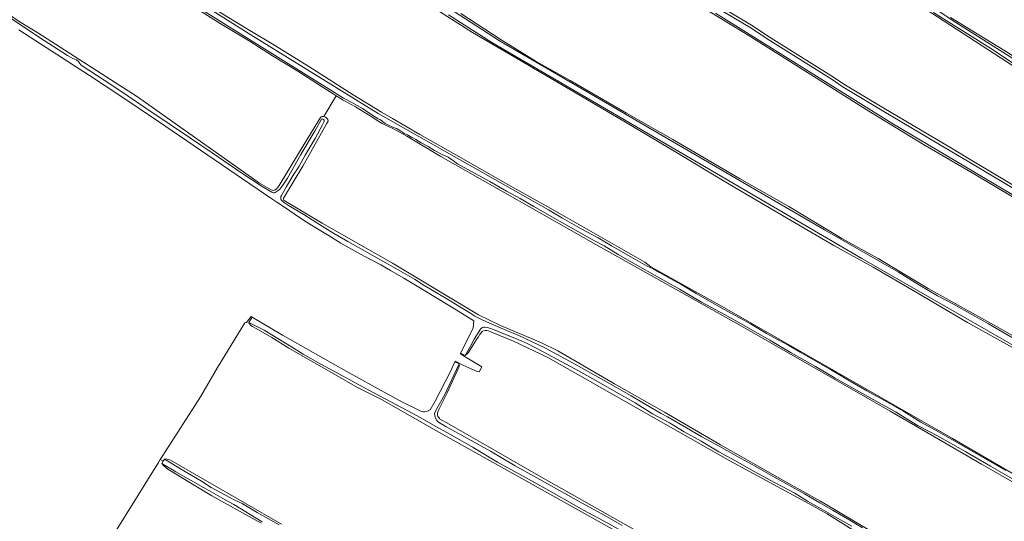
# Model space of a CAD drawing. Header units: metres. Extents: x 149984 to 156489, y 469398 to 478068.
# Tile 395 of 656: x 151875 to 152300, y 474937 to 475154. Entities that reach past the tile are written whole.
import ezdxf

# ---------------------------------------------------------------- set-up
doc = ezdxf.new("R2010")
doc.units = ezdxf.units.M
doc.header["$LTSCALE"] = 0.75
for name, color, linetype, lineweight in [('B-WE-GR-GRAS-GV', 252, 'Continuous', 13), ('B-WE-OG-TERREIN_OEVER-GV', 252, 'Continuous', 18), ('B-WE-OG-WATER_SLOOT-GV', 252, 'Continuous', 18)]:
    doc.layers.add(name, color=color, linetype=linetype, lineweight=lineweight)

msp = doc.modelspace()

# ---------------------------------------------------------------- linework, layer by layer
at = {"layer": 'B-WE-GR-GRAS-GV', "flags": 128}
for points in [[(152557.455, 474937.932), (152550.36, 474945.877), (152515.735, 474979.819), (152452.885, 475033.241), (152400.718, 475070.85), (152383.565, 475082.152), (152358.242, 475098.503), (152333.863, 475114.893), (152155.332, 475230.911)], [(151943.536, 475168.392), (151972.721, 475150.435), (151985.316, 475142.857), (151999.755, 475133.934), (152018.842, 475121.751), (152031.033, 475114.27), (152035.823, 475111.441), (152047.682, 475104.584), (152065.607, 475094.471), (152084.412, 475083.68), (152103.076, 475073.302), (152120.703, 475063.198), (152144.919, 475049.397), (152147.504, 475047.395), (152178.361, 475030.212), (152277.95, 474973.167), (152325.892, 474945.333)], [(152312.146, 475072.783), (152288.16, 475087.063), (152265.352, 475100.271), (152241.73, 475114.669), (152223.001, 475126.443), (152189.628, 475147.48), (152163.767, 475163.37)], [(152173.884, 475162.111), (152191.077, 475151.806), (152199.565, 475146.179), (152226.518, 475129.388), (152230.957, 475126.388), (152248.198, 475116.001), (152277.49, 475098.623), (152285.567, 475093.745), (152310.955, 475078.699), (152316.607, 475075.241), (152349.853, 475055.473), (152355.544, 475052.08), (152374.323, 475040.176), (152406.398, 475015.362), (152477.158, 474957.063), (152531.206, 474906.717), (152557.455, 474937.932)], [(152303.853, 475012.585), (152284.415, 475023.414), (152261.905, 475036.636), (152243.595, 475047.326), (152226.64, 475056.622), (152206.259, 475068.544), (152181.44, 475083.186), (152155.701, 475098.491), (152135.928, 475110.295), (152115.19, 475122.451), (152088.433, 475138.137), (152070.423, 475148.639), (152055.025, 475158.436)], [(152065.445, 475156.79), (152082.874, 475145.425), (152097.947, 475136.172), (152112.63, 475127.98), (152136.975, 475113.741), (152157.011, 475102.432), (152185.799, 475085.633), (152207.135, 475073.5), (152230.102, 475059.617), (152245.76, 475051.023), (152267.49, 475037.992), (152297.033, 475021.598), (152330.133, 475003.088), (152355.521, 474986.803), (152364.13, 474980.258), (152378.921, 474967.464), (152391.084, 474957.338), (152407.312, 474943.08), (152423.577, 474929.725), (152447.748, 474908.456), (152467.031, 474889.73), (152487.371, 474870.409), (152494.229, 474864.971)], [(152277.125, 475155.138), (152302.023, 475139.834), (152312.008, 475133.057), (152331.108, 475120.277), (152341.807, 475113.272), (152357.278, 475103.211), (152384.418, 475085.881), (152395.028, 475078.858), (152404.599, 475072.437), (152430.615, 475054.055), (152442.731, 475045.081), (152453.881, 475036.775), (152476.506, 475018.05), (152498.586, 474999.567), (152508.498, 474990.65), (152516.259, 474983.426), (152523.095, 474977.042), (152533.668, 474967.045), (152542.977, 474958.259)], [(152326.981, 474940.507), (152324.931, 474942.259), (152316.419, 474947.405), (152304.915, 474953.969), (152290.551, 474962.198), (152270.195, 474973.934), (152251.041, 474985.104), (152243.188, 474989.495), (152186.964, 475021.642), (152123.728, 475057.096), (152056.788, 475095.063), (152041.991, 475103.83), (152035.749, 475107.247), (152033.142, 475108.52), (152031.452, 475109.392), (152028.761, 475110.929), (152027.325, 475111.887), (152019.892, 475116.604), (152015.165, 475119.084), (152014.306, 475119.582), (152013.604, 475119.988), (152011.505, 475121.304), (152006.21, 475112.336)], [(152008.005, 475110.365), (152007.332, 475109.236), (152007.148, 475108.927), (151997.031, 475090.962), (151988.695, 475077.035)], [(151989.055, 475076.014), (152005.436, 475066.204), (152035.794, 475048.939), (152073.069, 475026.64), (152082.51, 475022.07), (152100.244, 475014.501), (152107.281, 475011.149), (152131.793, 474996.849), (152153.46, 474984.634), (152177.597, 474970.441), (152204.589, 474955.294), (152220.924, 474946.184), (152253.935, 474926.524), (152269.172, 474916.777), (152286.129, 474906.441), (152292.181, 474902.402), (152296.149, 474899.825), (152300.004, 474904.296)], [(152164.304, 474915.486), (152055.825, 474975.944), (152031.082, 474990.134), (152020.685, 474995.26), (152006.502, 475003.425), (151991.075, 475012.237), (151983.716, 475016.815), (151976.911, 475020.766), (151975.304, 475021.68), (151974.645, 475022.124), (151973.937, 475022.907), (151973.79, 475023.355), (151975.233, 475025.697), (151974.745, 475025.986), (151972.786, 475023.367), (151972.036, 475023.167), (151960.235, 475003.965), (151952.902, 474991.29), (151936.498, 474965.89), (151935.487, 474964.151), (151936.706, 474963.451), (151937.223, 474964.369), (151938.107, 474964.393), (151938.515, 474964.372), (151939.934, 474963.906), (151987.827, 474936.256)], [(152072.477, 475016.43), (152068.541, 475010.313), (152067.293, 475009.085), (152065.31, 475010.061), (152065.197, 475009.836), (152067.335, 475008.446), (152074.535, 475004.128), (152073.345, 475001.985), (152072.495, 475002.228), (152070.132, 475003.234), (152066.277, 475004.874), (152062.984, 475006.672), (152062.851, 475006.361), (152064.712, 475005.469), (152064.647, 475004.36), (152064.143, 475003.091), (152059.532, 474992.937), (152055.948, 474985.732), (152055.458, 474984.626)], [(152088.105, 475015.325), (152078.712, 475019.162), (152077.305, 475019.817)], [(152440.304, 474799.214), (152432.174, 474804.968), (152414.517, 474817.647), (152413.278, 474818.475), (152405.986, 474822.997), (152381.728, 474838.038), (152356.525, 474853.665), (152322.642, 474875.612), (152321.6, 474876.287), (152276.885, 474907.243), (152241.429, 474929.558), (152223.704, 474940.713), (152215.936, 474944.939), (152181.635, 474963.599), (152103.054, 475008.181), (152088.105, 475015.325)], [(152055.386, 474982.918), (152056.167, 474981.803), (152056.223, 474981.723), (152060.334, 474979.376), (152100.011, 474956.72), (152208.887, 474895.204), (152256.38, 474866.233), (152326.362, 474819.666), (152386.291, 474778.788), (152396.345, 474773.364), (152397.619, 474773.081)], [(151979.073, 474936.675), (151957.756, 474948.473), (151946.028, 474955.477), (151938.793, 474959.956), (151936.986, 474961.37), (151936.119, 474962.409), (151936.706, 474963.451), (151935.487, 474964.151), (151934.759, 474962.898), (151934.694, 474962.79), (151921.137, 474941.154), (151909.192, 474921.964)]]:
    msp.add_lwpolyline(points, dxfattribs=at)
at = {"layer": 'B-WE-GR-GRAS-GV'}
for points in [[(152006.21, 475112.336, -0.3541443), (152008.005, 475110.365)], [(151988.695, 475077.035, 0.3211624), (151989.055, 475076.014)], [(152074.645, 475019.431, 0.0401571), (152072.477, 475016.43)], [(152077.305, 475019.817, 0.2239274), (152074.645, 475019.431)], [(152055.458, 474984.626, 0.178065), (152055.386, 474982.918)]]:
    msp.add_lwpolyline(points, format="xyb", dxfattribs=at)
at = {"layer": 'B-WE-OG-TERREIN_OEVER-GV', "flags": 128}
for points in [[(152155.332, 475230.911), (152333.863, 475114.893), (152358.242, 475098.503), (152383.565, 475082.152), (152400.718, 475070.85), (152452.885, 475033.241), (152515.735, 474979.819), (152550.36, 474945.877), (152557.455, 474937.932), (152557.916, 474939.066), (152558.731, 474938.212)], [(151912.083, 475187.163), (151974.602, 475147.629), (152029.664, 475113.608), (152103.324, 475072.061), (152104.739, 475071.113), (152109.284, 475068.392), (152117.429, 475063.869), (152124.789, 475059.863), (152130.535, 475056.499), (152138.823, 475051.713), (152145.949, 475047.724), (152148.49, 475046.53), (152151.266, 475045.005), (152155.845, 475042.404), (152160.895, 475039.589), (152167.207, 475035.84), (152173.898, 475031.998), (152179.255, 475028.977), (152180.789, 475028.175), (152185.82, 475025.41), (152190.576, 475022.706), (152197.548, 475018.66), (152202.529, 475015.886), (152206.895, 475013.498), (152212.084, 475010.477), (152218.935, 475006.654), (152225.189, 475003.086), (152232.671, 474998.578), (152240.97, 474993.895), (152248.502, 474989.667), (152256.922, 474984.955), (152264.225, 474980.344), (152271.91, 474976.153), (152276.908, 474973.17), (152289.21, 474966.181), (152301.05, 474959.46)], [(151983.346, 475080.61), (151978.356, 475083.555), (151925.563, 475120.868), (151882.484, 475148.562), (151874.532, 475153.357), (151866.166, 475159.05), (151858.179, 475164.585), (151845.315, 475173.294), (151836.527, 475178.492)], [(151836.414, 475177.89), (151839.654, 475176.05), (151849.502, 475169.604), (151858.303, 475163.737), (151862.807, 475160.617), (151866.792, 475157.768), (151872.07, 475153.938), (151885.309, 475145.185), (151895.37, 475138.754), (151896.632, 475138.039), (151897.722, 475137.442), (151898.502, 475137.085), (151899.214, 475136.775), (151900.079, 475136.103), (151900.572, 475135.397), (151901.259, 475134.469)], [(152306.662, 474954.245), (152294.379, 474961.257), (152283.713, 474967.478), (152271.396, 474974.446), (152263.14, 474978.773), (152258.624, 474981.42), (152253.266, 474984.784), (152246.202, 474988.699), (152237.699, 474993.455), (152227.196, 474999.327), (152218.782, 475004.37), (152208.239, 475010.219), (152198.915, 475015.694), (152187.647, 475022.259), (152179.412, 475026.766), (152169.45, 475032.137), (152159.874, 475037.749), (152150.452, 475043.115), (152140.704, 475048.518), (152133.345, 475052.688), (152127.294, 475056.513), (152123.119, 475058.705), (152117.326, 475062), (152110.343, 475065.852), (152104.751, 475069.005), (152096.985, 475073.502), (152091.015, 475076.855), (152085.12, 475080.064), (152078.005, 475084.213), (152069.677, 475088.78), (152063.948, 475091.904), (152062.19, 475093.26), (152059.916, 475094.765), (152057.107, 475096.078), (152053.971, 475097.716), (152051.277, 475099.438), (152048.278, 475100.98), (152045.902, 475102.448), (152044.889, 475103.012), (152044.185, 475103.347), (152043.45, 475103.784), (152042.821, 475104.194), (152042.289, 475104.416), (152041.533, 475104.688), (152040.938, 475105.064), (152040.28, 475105.508), (152039.415, 475106.083), (152038.366, 475106.737), (152037.621, 475107.147), (152036.686, 475107.522), (152035.766, 475107.868), (152035.132, 475108.115), (152034.406, 475108.447), (152033.547, 475108.839), (152032.695, 475109.305), (152032.082, 475109.715), (152031.653, 475110.12), (152031.03, 475110.572), (152030.423, 475110.998), (152029.682, 475111.41), (152026.508, 475113.411), (152022.827, 475115.809), (152018.259, 475118.37), (152014.665, 475120.276), (152011.95, 475122.058), (151923.844, 475176.959)], [(152325.892, 474945.333), (152277.95, 474973.167), (152178.361, 475030.212), (152147.504, 475047.395), (152144.919, 475049.397), (152120.703, 475063.198), (152103.076, 475073.302), (152084.412, 475083.68), (152065.607, 475094.471), (152047.682, 475104.584), (152035.823, 475111.441), (152031.033, 475114.27), (152018.842, 475121.751), (151999.755, 475133.934), (151985.316, 475142.857), (151972.721, 475150.435), (151943.536, 475168.392)], [(152163.767, 475163.37), (152189.628, 475147.48), (152223.001, 475126.443), (152241.73, 475114.669), (152265.352, 475100.271), (152288.16, 475087.063), (152312.146, 475072.783)], [(152173.255, 475161.089), (152190.436, 475150.79), (152198.916, 475145.169), (152225.865, 475128.381), (152230.311, 475125.376), (152247.582, 475114.971), (152276.874, 475097.593), (152284.951, 475092.715), (152310.336, 475077.671)], [(152531.206, 474906.717), (152477.158, 474957.063), (152406.398, 475015.362), (152374.323, 475040.176), (152355.544, 475052.08), (152349.853, 475055.473), (152316.607, 475075.241), (152310.955, 475078.699), (152285.567, 475093.745), (152277.49, 475098.623), (152248.198, 475116.001), (152230.957, 475126.388), (152226.518, 475129.388), (152199.565, 475146.179), (152191.077, 475151.806), (152173.884, 475162.111)], [(152262.913, 475164.019), (152277.818, 475153.935), (152314.992, 475130.52)], [(151948.064, 475160.868), (151961.423, 475152.508), (151974.32, 475144.735), (151984.004, 475138.61), (151994.895, 475131.949), (152005.899, 475124.899), (152010.267, 475122.08), (152011.505, 475121.304), (152013.604, 475119.988), (152014.306, 475119.582), (152015.165, 475119.084), (152019.892, 475116.604), (152027.325, 475111.887), (152028.761, 475110.929), (152031.452, 475109.392), (152033.142, 475108.52), (152035.749, 475107.247), (152041.991, 475103.83), (152056.788, 475095.063), (152123.728, 475057.096), (152186.964, 475021.642), (152243.188, 474989.495), (152251.041, 474985.104), (152270.195, 474973.934), (152290.551, 474962.198), (152304.915, 474953.969)], [(152055.025, 475158.436), (152070.423, 475148.639), (152088.433, 475138.137), (152115.19, 475122.451), (152135.928, 475110.295), (152155.701, 475098.491), (152181.44, 475083.186), (152206.259, 475068.544), (152226.64, 475056.622), (152243.595, 475047.326), (152261.905, 475036.636), (152284.415, 475023.414), (152303.853, 475012.585)], [(152062.457, 475157.752), (152082.142, 475145.052), (152104.155, 475132.246), (152152.415, 475104.094), (152222.583, 475063.348), (152254.558, 475045.143), (152263.724, 475039.458), (152271.433, 475034.85), (152278.603, 475031.086), (152286.369, 475026.847), (152293.473, 475022.765), (152299.689, 475019.136), (152307.667, 475014.597)], [(152330.133, 475003.088), (152297.033, 475021.598), (152267.49, 475037.992), (152245.76, 475051.023), (152230.102, 475059.617), (152207.135, 475073.5), (152185.799, 475085.633), (152157.011, 475102.432), (152136.975, 475113.741), (152112.63, 475127.98), (152097.947, 475136.172), (152082.874, 475145.425), (152065.445, 475156.79)], [(152323.231, 475067.158), (152251.793, 475109.492), (152175.487, 475157.011)], [(152306.027, 475134.11), (152294.059, 475142.037), (152285.577, 475147.405), (152275.218, 475153.808), (152269.713, 475157.263)], [(152311.076, 475009.574), (152238.791, 475050.955), (152166.613, 475093.182), (152078.771, 475144.3), (152060.039, 475156.259)], [(152542.977, 474958.259), (152533.668, 474967.045), (152523.095, 474977.042), (152516.259, 474983.426), (152508.498, 474990.65), (152498.586, 474999.567), (152476.506, 475018.05), (152453.881, 475036.775), (152442.731, 475045.081), (152430.615, 475054.055), (152404.599, 475072.437), (152395.028, 475078.858), (152384.418, 475085.881), (152357.278, 475103.211), (152341.807, 475113.272), (152331.108, 475120.277), (152312.008, 475133.057), (152302.023, 475139.834), (152277.125, 475155.138)], [(151901.259, 475134.469), (151904.976, 475132.144), (151914.068, 475126.228), (151921.566, 475121.14), (151929.254, 475115.977), (151939.793, 475108.885), (151948.546, 475103.038), (151957.917, 475096.711), (151970.655, 475087.944), (151979.531, 475082.176), (151983.761, 475079.63)], [(151985.202, 475079.499), (151986, 475080.043), (151987.003, 475080.778), (151987.775, 475081.716), (151988.803, 475083.087), (151990.477, 475085.761), (151996.175, 475095.98), (152002.456, 475106.293), (152005.128, 475111.132)], [(152004.696, 475111.991), (152002.413, 475108.149), (151994.771, 475095.698), (151986.86, 475082.485)], [(152006.318, 475110.214), (152005.624, 475108.745), (152002.372, 475102.896), (151998.137, 475095.644), (151995.531, 475090.877), (151994.734, 475089.771), (151993.202, 475087.47), (151990.078, 475082.101), (151987.87, 475078.22)], [(151988.695, 475077.035), (151997.031, 475090.962), (152007.148, 475108.927), (152007.332, 475109.236), (152008.005, 475110.365)], [(151987.841, 475076.191), (151988.774, 475075.365), (151990.904, 475073.844), (151997.481, 475069.997), (152003.194, 475066.364), (152010.052, 475062.152), (152016.497, 475058.361), (152024.793, 475053.789), (152030.738, 475050.417), (152038.356, 475046.104), (152045.305, 475042.035), (152049.617, 475039.36), (152052.283, 475037.734), (152060.09, 475033.204), (152066.421, 475029.248), (152069.301, 475027.494), (152071.438, 475026.104), (152074.365, 475024.6), (152076.518, 475023.655), (152084.871, 475020.104), (152090.41, 475017.791), (152101.683, 475012.424), (152113.973, 475005.772), (152127.365, 474998.36), (152139.07, 474991.616), (152147.482, 474986.617), (152151.989, 474984.045), (152154.696, 474982.64), (152163.001, 474977.857), (152169.622, 474974.014), (152177.028, 474969.934), (152184.69, 474965.641), (152192.683, 474961.243), (152199.453, 474957.459), (152207.244, 474952.996), (152213.95, 474949.259), (152220.55, 474945.486), (152226.349, 474942.114), (152233.618, 474937.933), (152238.996, 474934.672)], [(152333.817, 474872.021), (152298.931, 474898.019), (152296.149, 474899.825), (152292.181, 474902.402), (152286.129, 474906.441), (152269.172, 474916.777), (152253.935, 474926.524), (152220.924, 474946.184), (152204.589, 474955.294), (152177.597, 474970.441), (152153.46, 474984.634), (152131.793, 474996.849), (152107.281, 475011.149), (152100.244, 475014.501), (152082.51, 475022.07), (152073.069, 475026.64), (152035.794, 475048.939), (152005.436, 475066.204), (151989.055, 475076.014)], [(152134.795, 474933.27), (152127.052, 474937.667), (152118.154, 474942.482), (152111.436, 474946.262), (152101.194, 474952.073), (152093.426, 474956.337), (152081.204, 474963.028), (152070.715, 474969.297), (152060.916, 474974.895), (152054.919, 474978.292), (152046.505, 474982.983), (152039.725, 474986.603), (152028.057, 474992.765), (152023.693, 474995.079), (152014.296, 475000.274), (152004.935, 475005.345), (151997.299, 475009.661), (151992.165, 475012.861), (151980.318, 475019.973), (151973.79, 475023.355), (151973.937, 475022.907), (151974.645, 475022.124), (151975.304, 475021.68), (151976.911, 475020.766), (151983.716, 475016.815), (151991.075, 475012.237), (152006.502, 475003.425), (152020.685, 474995.26), (152031.082, 474990.134), (152055.825, 474975.944), (152164.304, 474915.486)], [(152073.884, 475020.541), (152071.212, 475016.177), (152069.516, 475013.191), (152067.293, 475009.085), (152068.541, 475010.313), (152072.477, 475016.43)], [(152077.305, 475019.817), (152078.712, 475019.162), (152088.105, 475015.325), (152103.054, 475008.181), (152181.635, 474963.599), (152215.936, 474944.939), (152223.704, 474940.713), (152241.429, 474929.558), (152276.885, 474907.243), (152321.6, 474876.287), (152322.642, 474875.612), (152356.525, 474853.665), (152381.728, 474838.038), (152405.986, 474822.997), (152413.278, 474818.475), (152414.517, 474817.647), (152432.174, 474804.968), (152440.304, 474799.214)], [(152234.479, 474935.391), (152227.276, 474939.44), (152221.22, 474942.864), (152215.239, 474946.181), (152209.744, 474949.58), (152201.266, 474954.052), (152192.264, 474958.958), (152183.833, 474963.729), (152176.876, 474967.508), (152169.325, 474972.009), (152162.01, 474976.149), (152155.665, 474979.974), (152148.236, 474983.938), (152140.754, 474988.6), (152132.552, 474993.261), (152123.778, 474998.297), (152114.694, 475003.369), (152107.217, 475007.346), (152101.061, 475010.678), (152094.022, 475014.261), (152090.129, 475015.999), (152083.993, 475018.429), (152079.56, 475020.363)], [(152055.458, 474984.626), (152055.948, 474985.732), (152059.532, 474992.937), (152064.143, 475003.091), (152064.647, 475004.36), (152064.712, 475005.469), (152061.309, 474998.375), (152058.382, 474991.887), (152055.093, 474986.136), (152054.07, 474984.047)], [(152397.619, 474773.081), (152396.345, 474773.364), (152386.291, 474778.788), (152326.362, 474819.666), (152256.38, 474866.233), (152208.887, 474895.204), (152100.011, 474956.72), (152060.334, 474979.376), (152056.223, 474981.723), (152056.167, 474981.803), (152055.386, 474982.918)], [(152055.751, 474980.348), (152058.87, 474978.454), (152068.251, 474973.26), (152078.234, 474967.751), (152088.939, 474961.443), (152098.22, 474956.226), (152108.034, 474950.72), (152117.517, 474945.377), (152127.67, 474939.969), (152135.175, 474935.708)], [(151979.555, 474937.251), (151967.247, 474944.683), (151963.516, 474946.701), (151956.387, 474950.708), (151948.521, 474955.288), (151942.163, 474958.886), (151936.119, 474962.409), (151936.986, 474961.37), (151938.793, 474959.956), (151946.028, 474955.477), (151957.756, 474948.473), (151979.073, 474936.675)], [(151987.827, 474936.256), (151939.934, 474963.906), (151938.515, 474964.372), (151938.107, 474964.393), (151937.223, 474964.369), (151945.687, 474959.263), (151953.277, 474954.757), (151957.524, 474952.117), (151963.442, 474948.911), (151967.756, 474946.554), (151970.824, 474945.093), (151977.393, 474941.269), (151986.795, 474935.881)]]:
    msp.add_lwpolyline(points, dxfattribs=at)
at = {"layer": 'B-WE-OG-TERREIN_OEVER-GV'}
for points in [[(152006.21, 475112.336, 0.1899366), (152004.696, 475111.991)], [(152005.128, 475111.132, -0.7684389), (152006.318, 475110.214)], [(152008.005, 475110.365, 0.3541443), (152006.21, 475112.336)], [(151985.177, 475080.737, -0.2581122), (151983.346, 475080.61)], [(151986.86, 475082.485, -0.0760936), (151985.177, 475080.737)], [(151983.761, 475079.63, 0.2285081), (151985.202, 475079.499)], [(151987.87, 475078.22, 0.3050503), (151987.841, 475076.191)], [(151989.055, 475076.014, -0.3211624), (151988.695, 475077.035)], [(152075.972, 475021.283, 0.297188), (152073.884, 475020.541)], [(152079.56, 475020.363, 0.0692809), (152075.972, 475021.283)], [(152072.477, 475016.43, -0.0401571), (152074.645, 475019.431)], [(152074.645, 475019.431, -0.2239274), (152077.305, 475019.817)], [(152054.07, 474984.047, 0.2796676), (152055.751, 474980.348)], [(152055.386, 474982.918, -0.178065), (152055.458, 474984.626)]]:
    msp.add_lwpolyline(points, format="xyb", dxfattribs=at)
at = {"layer": 'B-WE-OG-WATER_SLOOT-GV', "flags": 128}
for points in [[(152301.05, 474959.46), (152289.21, 474966.181), (152276.908, 474973.17), (152271.91, 474976.153), (152264.225, 474980.344), (152256.922, 474984.955), (152248.502, 474989.667), (152240.97, 474993.895), (152232.671, 474998.578), (152225.189, 475003.086), (152218.935, 475006.654), (152212.084, 475010.477), (152206.895, 475013.498), (152202.529, 475015.886), (152197.548, 475018.66), (152190.576, 475022.706), (152185.82, 475025.41), (152180.789, 475028.175), (152179.255, 475028.977), (152173.898, 475031.998), (152167.207, 475035.84), (152160.895, 475039.589), (152155.845, 475042.404), (152151.266, 475045.005), (152148.49, 475046.53), (152145.949, 475047.724), (152138.823, 475051.713), (152130.535, 475056.499), (152124.789, 475059.863), (152117.429, 475063.869), (152109.284, 475068.392), (152104.739, 475071.113), (152103.324, 475072.061), (152029.664, 475113.608), (151974.602, 475147.629), (151912.083, 475187.163)], [(151923.844, 475176.959), (152011.95, 475122.058), (152014.665, 475120.276), (152018.259, 475118.37), (152022.827, 475115.809), (152026.508, 475113.411), (152029.682, 475111.41), (152030.423, 475110.998), (152031.03, 475110.572), (152031.653, 475110.12), (152032.082, 475109.715), (152032.695, 475109.305), (152033.547, 475108.839), (152034.406, 475108.447), (152035.132, 475108.115), (152035.766, 475107.868), (152036.686, 475107.522), (152037.621, 475107.147), (152038.366, 475106.737), (152039.415, 475106.083), (152040.28, 475105.508), (152040.938, 475105.064), (152041.533, 475104.688), (152042.289, 475104.416), (152042.821, 475104.194), (152043.45, 475103.784), (152044.185, 475103.347), (152044.889, 475103.012), (152045.902, 475102.448), (152048.278, 475100.98), (152051.277, 475099.438), (152053.971, 475097.716), (152057.107, 475096.078), (152059.916, 475094.765), (152062.19, 475093.26), (152063.948, 475091.904), (152069.677, 475088.78), (152078.005, 475084.213), (152085.12, 475080.064), (152091.015, 475076.855), (152096.985, 475073.502), (152104.751, 475069.005), (152110.343, 475065.852), (152117.326, 475062), (152123.119, 475058.705), (152127.294, 475056.513), (152133.345, 475052.688), (152140.704, 475048.518), (152150.452, 475043.115), (152159.874, 475037.749), (152169.45, 475032.137), (152179.412, 475026.766), (152187.647, 475022.259), (152198.915, 475015.694), (152208.239, 475010.219), (152218.782, 475004.37), (152227.196, 474999.327), (152237.699, 474993.455), (152246.202, 474988.699), (152253.266, 474984.784), (152258.624, 474981.42), (152263.14, 474978.773), (152271.396, 474974.446), (152283.713, 474967.478), (152294.379, 474961.257), (152306.662, 474954.245)], [(152310.336, 475077.671), (152284.951, 475092.715), (152276.874, 475097.593), (152247.582, 475114.971), (152230.311, 475125.376), (152225.865, 475128.381), (152198.916, 475145.169), (152190.436, 475150.79), (152173.255, 475161.089)], [(152314.992, 475130.52), (152277.818, 475153.935), (152262.913, 475164.019)], [(151983.761, 475079.63), (151979.531, 475082.176), (151970.655, 475087.944), (151957.917, 475096.711), (151948.546, 475103.038), (151939.793, 475108.885), (151929.254, 475115.977), (151921.566, 475121.14), (151914.068, 475126.228), (151904.976, 475132.144), (151901.259, 475134.469), (151900.572, 475135.397), (151900.079, 475136.103), (151899.214, 475136.775), (151898.502, 475137.085), (151897.722, 475137.442), (151896.632, 475138.039), (151895.37, 475138.754), (151885.309, 475145.185), (151872.07, 475153.938), (151866.792, 475157.768)], [(152307.667, 475014.597), (152299.689, 475019.136), (152293.473, 475022.765), (152286.369, 475026.847), (152278.603, 475031.086), (152271.433, 475034.85), (152263.724, 475039.458), (152254.558, 475045.143), (152222.583, 475063.348), (152152.415, 475104.094), (152104.155, 475132.246), (152082.142, 475145.052), (152062.457, 475157.752)], [(152175.487, 475157.011), (152251.793, 475109.492), (152323.231, 475067.158)], [(152269.713, 475157.263), (152275.218, 475153.808), (152285.577, 475147.405), (152294.059, 475142.037), (152306.027, 475134.11)], [(152060.039, 475156.259), (152078.771, 475144.3), (152166.613, 475093.182), (152238.791, 475050.955), (152311.076, 475009.574)], [(151874.292, 475149.739), (151904.83, 475130.047), (151918.476, 475121.174), (151934.652, 475110.142), (151983.254, 475077.018), (151985.799, 475075.406), (151989.217, 475073.148), (151993.74, 475069.987), (151998.177, 475066.988), (152004.103, 475063.374), (152008.432, 475060.782), (152013.512, 475057.695), (152018.448, 475054.885), (152023.655, 475052.053), (152030.804, 475048.225), (152035.002, 475045.887), (152040.8, 475042.47), (152046.478, 475039.048), (152063.323, 475028.77), (152071.058, 475024.068), (152070.755, 475020.882), (152065.31, 475010.061), (152067.293, 475009.085), (152069.516, 475013.191), (152071.212, 475016.177), (152073.884, 475020.541)], [(152005.128, 475111.132), (152002.456, 475106.293), (151996.175, 475095.98), (151990.477, 475085.761), (151988.803, 475083.087), (151987.775, 475081.716), (151987.003, 475080.778), (151986, 475080.043), (151985.202, 475079.499)], [(151987.87, 475078.22), (151990.078, 475082.101), (151993.202, 475087.47), (151994.734, 475089.771), (151995.531, 475090.877), (151998.137, 475095.644), (152002.372, 475102.896), (152005.624, 475108.745), (152006.318, 475110.214)], [(152238.996, 474934.672), (152233.618, 474937.933), (152226.349, 474942.114), (152220.55, 474945.486), (152213.95, 474949.259), (152207.244, 474952.996), (152199.453, 474957.459), (152192.683, 474961.243), (152184.69, 474965.641), (152177.028, 474969.934), (152169.622, 474974.014), (152163.001, 474977.857), (152154.696, 474982.64), (152151.989, 474984.045), (152147.482, 474986.617), (152139.07, 474991.616), (152127.365, 474998.36), (152113.973, 475005.772), (152101.683, 475012.424), (152090.41, 475017.791), (152084.871, 475020.104), (152076.518, 475023.655), (152074.365, 475024.6), (152071.438, 475026.104), (152069.301, 475027.494), (152066.421, 475029.248), (152060.09, 475033.204), (152052.283, 475037.734), (152049.617, 475039.36), (152045.305, 475042.035), (152038.356, 475046.104), (152030.738, 475050.417), (152024.793, 475053.789), (152016.497, 475058.361), (152010.052, 475062.152), (152003.194, 475066.364), (151997.481, 475069.997), (151990.904, 475073.844), (151988.774, 475075.365), (151987.841, 475076.191)], [(152047.49, 474985.302), (152040.795, 474988.698), (152033.581, 474992.479), (152015.755, 475002.306), (151988.371, 475017.916), (151975.233, 475025.697), (151973.79, 475023.355), (151980.318, 475019.973), (151992.165, 475012.861), (151997.299, 475009.661), (152004.935, 475005.345), (152014.296, 475000.274), (152023.693, 474995.079), (152028.057, 474992.765), (152039.725, 474986.603), (152046.505, 474982.983), (152054.919, 474978.292), (152060.916, 474974.895), (152070.715, 474969.297), (152081.204, 474963.028), (152093.426, 474956.337), (152101.194, 474952.073), (152111.436, 474946.262), (152118.154, 474942.482), (152127.052, 474937.667), (152134.795, 474933.27)], [(152079.56, 475020.363), (152083.993, 475018.429), (152090.129, 475015.999), (152094.022, 475014.261), (152101.061, 475010.678), (152107.217, 475007.346), (152114.694, 475003.369), (152123.778, 474998.297), (152132.552, 474993.261), (152140.754, 474988.6), (152148.236, 474983.938), (152155.665, 474979.974), (152162.01, 474976.149), (152169.325, 474972.009), (152176.876, 474967.508), (152183.833, 474963.729), (152192.264, 474958.958), (152201.266, 474954.052), (152209.744, 474949.58), (152215.239, 474946.181), (152221.22, 474942.864), (152227.276, 474939.44), (152234.479, 474935.391)], [(152054.07, 474984.047), (152055.093, 474986.136), (152058.382, 474991.887), (152061.309, 474998.375), (152064.712, 475005.469), (152062.851, 475006.361), (152060.754, 475001.872), (152054.234, 474989.389), (152052.07, 474985.666)], [(152135.175, 474935.708), (152127.67, 474939.969), (152117.517, 474945.377), (152108.034, 474950.72), (152098.22, 474956.226), (152088.939, 474961.443), (152078.234, 474967.751), (152068.251, 474973.26), (152058.87, 474978.454), (152055.751, 474980.348)], [(151986.795, 474935.881), (151977.393, 474941.269), (151970.824, 474945.093), (151967.756, 474946.554), (151963.442, 474948.911), (151957.524, 474952.117), (151953.277, 474954.757), (151945.687, 474959.263), (151937.223, 474964.369), (151936.706, 474963.451), (151936.119, 474962.409), (151942.163, 474958.886), (151948.521, 474955.288), (151956.387, 474950.708), (151963.516, 474946.701), (151967.247, 474944.683), (151979.555, 474937.251)]]:
    msp.add_lwpolyline(points, dxfattribs=at)
at = {"layer": 'B-WE-OG-WATER_SLOOT-GV'}
for points in [[(152006.318, 475110.214, 0.7684389), (152005.128, 475111.132)], [(151985.202, 475079.499, -0.2285081), (151983.761, 475079.63)], [(151987.841, 475076.191, -0.3050503), (151987.87, 475078.22)], [(152073.884, 475020.541, -0.297188), (152075.972, 475021.283)], [(152075.972, 475021.283, -0.0692809), (152079.56, 475020.363)], [(152052.07, 474985.666, -0.3117303), (152047.49, 474985.302)], [(152055.751, 474980.348, -0.2796676), (152054.07, 474984.047)]]:
    msp.add_lwpolyline(points, format="xyb", dxfattribs=at)

doc.saveas('drawing.dxf')
